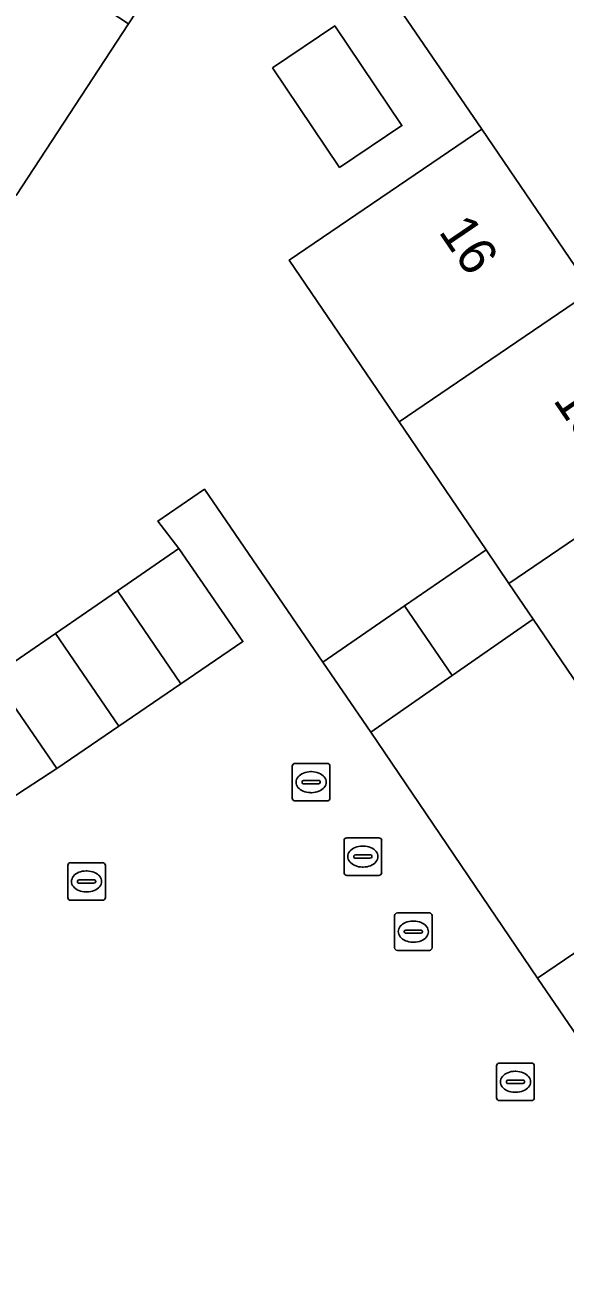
# Model space of a CAD drawing. Extents: x 159279 to 160377, y 384531 to 385888.
# Drawn here: x 159798.6 to 159812.99, y 385193.12 to 385226.13 of the extents above; entities that cross this region are included whole.
import ezdxf

# ---------------------------------------------------------------- set-up
doc = ezdxf.new("R2010")
doc.units = 0
for name, color, linetype in [('IMGEO_Erf', 7, 'Continuous'), ('IMGEO_Kolk', 7, 'Continuous'), ('IMGEO_Pand', 7, 'Continuous'), ('IMGEO_Pand_nummerreeks', 7, 'Continuous'), ('IMGEO_Rijbaan_lokaal_open', 7, 'Continuous'), ('IMGEO_Rioolput', 7, 'Continuous'), ('IMGEO_Voetpad_open', 7, 'Continuous')]:
    doc.layers.add(name, color=color, linetype=linetype)

msp = doc.modelspace()

# ---------------------------------------------------------------- linework, layer by layer
at = {"layer": 'IMGEO_Erf'}
msp.add_lwpolyline([(159796.447, 385204.369), (159799.451, 385206.328), (159797.757, 385208.781), (159799.419, 385209.923), (159801.066, 385211.054), (159802.702, 385212.179), (159802.142, 385212.911), (159803.378, 385213.759), (159806.535, 385209.158), (159808.709, 385210.652), (159810.882, 385212.145), (159808.563, 385215.557), (159805.637, 385219.862), (159810.766, 385223.346), (159806.808, 385229.137), (159804.356, 385230.73), (159801.36, 385226.156), (159798.364, 385221.582)], dxfattribs=at)
for points in [[(159805.193, 385224.983), (159806.852, 385226.099), (159808.638, 385223.444), (159806.979, 385222.328)], [(159814.413, 385206.948), (159812.135, 385210.3), (159809.98, 385208.801), (159807.813, 385207.295), (159812.252, 385200.743), (159814.433, 385202.227), (159816.614, 385203.71)]]:
    msp.add_lwpolyline(points, close=True, dxfattribs=at)
at = {"layer": 'IMGEO_Kolk'}
for p, q in [((159805.72, 385205.534), (159805.72, 385206.386)), ((159805.795, 385206.46), (159806.647, 385206.46)), ((159806.721, 385206.386), (159806.721, 385205.534)), ((159805.979, 385205.954), (159805.979, 385205.966)), ((159806.022, 385206.003), (159806.42, 385206.003)), ((159806.208, 385206.24), (159806.233, 385206.24)), ((159806.463, 385205.966), (159806.463, 385205.954)), ((159806.417, 385205.917), (159806.019, 385205.917)), ((159806.231, 385205.68), (159806.206, 385205.68)), ((159806.647, 385205.46), (159805.795, 385205.46)), ((159807.098, 385203.553), (159807.098, 385204.405)), ((159807.173, 385204.479), (159808.025, 385204.479)), ((159808.099, 385204.405), (159808.099, 385203.553)), ((159807.357, 385203.973), (159807.357, 385203.985)), ((159807.4, 385204.022), (159807.798, 385204.022)), ((159807.586, 385204.259), (159807.611, 385204.259)), ((159807.841, 385203.985), (159807.841, 385203.973)), ((159807.795, 385203.936), (159807.397, 385203.936)), ((159807.609, 385203.699), (159807.584, 385203.699)), ((159808.025, 385203.479), (159807.173, 385203.479)), ((159808.442, 385201.554), (159808.442, 385202.406)), ((159808.517, 385202.48), (159809.369, 385202.48)), ((159809.443, 385202.406), (159809.443, 385201.554)), ((159808.744, 385202.023), (159809.142, 385202.023)), ((159808.93, 385202.26), (159808.955, 385202.26)), ((159808.701, 385201.974), (159808.701, 385201.986)), ((159809.139, 385201.937), (159808.741, 385201.937)), ((159808.953, 385201.7), (159808.928, 385201.7)), ((159809.185, 385201.986), (159809.185, 385201.974)), ((159809.369, 385201.48), (159808.517, 385201.48)), ((159811.16, 385197.555), (159811.16, 385198.407)), ((159811.235, 385198.481), (159812.087, 385198.481)), ((159812.161, 385198.407), (159812.161, 385197.555)), ((159811.648, 385198.261), (159811.673, 385198.261)), ((159811.419, 385197.975), (159811.419, 385197.987)), ((159811.857, 385197.938), (159811.459, 385197.938)), ((159811.462, 385198.024), (159811.86, 385198.024)), ((159811.903, 385197.987), (159811.903, 385197.975)), ((159812.087, 385197.481), (159811.235, 385197.481)), ((159811.671, 385197.701), (159811.646, 385197.701))]:
    msp.add_line(p, q, dxfattribs=at)
for points in [[(159805.72, 385205.534), (159805.72, 385206.386)], [(159805.795, 385206.46), (159806.647, 385206.46)], [(159806.721, 385206.386), (159806.721, 385205.534)], [(159806.647, 385205.46), (159805.795, 385205.46)], [(159807.098, 385203.553), (159807.098, 385204.405)], [(159807.173, 385204.479), (159808.025, 385204.479)], [(159808.099, 385204.405), (159808.099, 385203.553)], [(159808.025, 385203.479), (159807.173, 385203.479)], [(159808.442, 385201.554), (159808.442, 385202.406)], [(159808.517, 385202.48), (159809.369, 385202.48)], [(159809.443, 385202.406), (159809.443, 385201.554)], [(159809.369, 385201.48), (159808.517, 385201.48)], [(159811.16, 385197.555), (159811.16, 385198.407)], [(159811.235, 385198.481), (159812.087, 385198.481)], [(159812.161, 385198.407), (159812.161, 385197.555)], [(159812.087, 385197.481), (159811.235, 385197.481)]]:
    msp.add_lwpolyline(points, dxfattribs=at)
for centre, radius, start, end in [((159805.797, 385206.384), 0.0765, 91.552, 178.448), ((159805.797, 385206.384), 0.0765, 91.552, 178.448), ((159806.645, 385206.384), 0.0765, 1.552, 88.448), ((159806.645, 385206.384), 0.0765, 1.552, 88.448), ((159806.019, 385205.963), 0.0403, 85.8775, 175.7526), ((159806.424, 385205.965), 0.0386, 1.7309, 96.639), ((159806.016, 385205.953), 0.0366, 178.938, 274.7102), ((159806.42, 385205.96), 0.043, 264.8664, 352.4533), ((159805.797, 385205.536), 0.0765, 181.552, 268.448), ((159805.797, 385205.536), 0.0765, 181.552, 268.448), ((159806.645, 385205.536), 0.0765, 271.552, 358.448), ((159806.645, 385205.536), 0.0765, 271.552, 358.448), ((159807.175, 385204.403), 0.0765, 91.552, 178.448), ((159807.175, 385204.403), 0.0765, 91.552, 178.448), ((159808.023, 385204.403), 0.0765, 1.552, 88.448), ((159808.023, 385204.403), 0.0765, 1.552, 88.448), ((159807.397, 385203.982), 0.0403, 85.8775, 175.7526), ((159807.802, 385203.984), 0.0386, 1.7309, 96.639), ((159807.394, 385203.972), 0.0366, 178.938, 274.7102), ((159807.798, 385203.979), 0.043, 264.8664, 352.4533), ((159807.175, 385203.555), 0.0765, 181.552, 268.448), ((159807.175, 385203.555), 0.0765, 181.552, 268.448), ((159808.023, 385203.555), 0.0765, 271.552, 358.448), ((159808.023, 385203.555), 0.0765, 271.552, 358.448), ((159808.519, 385202.404), 0.0765, 91.552, 178.448), ((159808.519, 385202.404), 0.0765, 91.552, 178.448), ((159809.367, 385202.404), 0.0765, 1.552, 88.448), ((159809.367, 385202.404), 0.0765, 1.552, 88.448), ((159808.741, 385201.983), 0.0403, 85.8775, 175.7526), ((159809.146, 385201.985), 0.0386, 1.7309, 96.639), ((159808.738, 385201.973), 0.0366, 178.938, 274.7102), ((159809.142, 385201.98), 0.043, 264.8664, 352.4533), ((159808.519, 385201.556), 0.0765, 181.552, 268.448), ((159808.519, 385201.556), 0.0765, 181.552, 268.448), ((159809.367, 385201.556), 0.0765, 271.552, 358.448), ((159809.367, 385201.556), 0.0765, 271.552, 358.448), ((159811.237, 385198.405), 0.0765, 91.552, 178.448), ((159811.237, 385198.405), 0.0765, 91.552, 178.448), ((159812.085, 385198.405), 0.0765, 1.552, 88.448), ((159812.085, 385198.405), 0.0765, 1.552, 88.448), ((159811.459, 385197.984), 0.0403, 85.8775, 175.7526), ((159811.456, 385197.974), 0.0366, 178.938, 274.7102), ((159811.86, 385197.981), 0.043, 264.8664, 352.4533), ((159811.864, 385197.986), 0.0386, 1.7309, 96.639), ((159811.237, 385197.557), 0.0765, 181.552, 268.448), ((159811.237, 385197.557), 0.0765, 181.552, 268.448), ((159812.085, 385197.557), 0.0765, 271.552, 358.448), ((159812.085, 385197.557), 0.0765, 271.552, 358.448)]:
    msp.add_arc(centre, radius, start, end, dxfattribs=at)
for centre, major_axis, ratio, start_param, end_param in [((159806.207, 385205.96), (-0.387, 0.002), 0.722429, 4.712389, 7.853982), ((159806.232, 385205.96), (-0.39, 0.002), 0.717154, 1.570796, 4.712389), ((159807.585, 385203.979), (-0.387, 0.002), 0.722429, 4.712389, 7.853982), ((159807.61, 385203.979), (-0.39, 0.002), 0.717154, 1.570796, 4.712389), ((159808.929, 385201.98), (-0.387, 0.002), 0.722429, 4.712389, 7.853982), ((159808.954, 385201.98), (-0.39, 0.002), 0.717154, 1.570796, 4.712389), ((159811.647, 385197.981), (-0.387, 0.002), 0.722429, 4.712389, 7.853982), ((159811.672, 385197.981), (-0.39, 0.002), 0.717154, 1.570796, 4.712389)]:
    msp.add_ellipse(centre, major_axis=major_axis, ratio=ratio, start_param=start_param, end_param=end_param, dxfattribs=at)
at = {"layer": 'IMGEO_Pand'}
for points in [[(159793.655, 385231.203), (159790.659, 385226.629), (159798.364, 385221.582), (159801.36, 385226.156)], [(159805.193, 385224.983), (159806.979, 385222.328), (159808.638, 385223.444), (159806.852, 385226.099)], [(159810.766, 385223.346), (159805.637, 385219.862), (159808.563, 385215.557), (159813.691, 385219.041)], [(159813.691, 385219.041), (159808.563, 385215.557), (159810.882, 385212.145), (159811.488, 385211.252), (159816.616, 385214.736)], [(159816.616, 385214.736), (159811.488, 385211.252), (159812.135, 385210.3), (159814.413, 385206.948), (159819.54, 385210.431)], [(159802.702, 385212.179), (159801.066, 385211.054), (159802.753, 385208.577), (159804.404, 385209.702)], [(159811.488, 385211.252), (159810.882, 385212.145), (159808.709, 385210.652), (159809.98, 385208.801), (159812.135, 385210.3)], [(159801.066, 385211.054), (159799.419, 385209.923), (159801.102, 385207.453), (159802.753, 385208.577)], [(159808.709, 385210.652), (159806.535, 385209.158), (159807.813, 385207.295), (159809.98, 385208.801)], [(159799.419, 385209.923), (159797.757, 385208.781), (159799.451, 385206.328), (159801.102, 385207.453)], [(159814.433, 385202.227), (159812.252, 385200.743), (159813.537, 385198.856), (159815.71, 385200.349)]]:
    msp.add_lwpolyline(points, close=True, dxfattribs=at)
at = {"layer": 'IMGEO_Rijbaan_lokaal_open'}
msp.add_lwpolyline([(159796.638, 385176.795), (159804.233, 385182.017), (159808.421, 385184.833), (159810.892, 385186.536), (159812.109, 385187.317), (159814.548, 385189.036), (159820.325, 385192.926), (159827.926, 385198.11), (159825.39, 385201.821), (159820.278, 385198.317), (159816.001, 385195.363), (159813.537, 385198.856), (159812.252, 385200.743), (159807.813, 385207.295), (159806.535, 385209.158), (159803.378, 385213.759), (159802.142, 385212.911), (159802.702, 385212.179), (159804.404, 385209.702), (159802.753, 385208.577), (159801.102, 385207.453), (159799.451, 385206.328), (159796.447, 385204.369)], dxfattribs=at)
at = {"layer": 'IMGEO_Rioolput'}
for p, q in [((159799.742, 385202.89), (159799.742, 385203.742)), ((159799.817, 385203.816), (159800.669, 385203.816)), ((159800.743, 385203.742), (159800.743, 385202.89)), ((159800.001, 385203.31), (159800.001, 385203.322)), ((159800.044, 385203.359), (159800.442, 385203.359)), ((159800.23, 385203.596), (159800.255, 385203.596)), ((159800.485, 385203.322), (159800.485, 385203.31)), ((159800.439, 385203.273), (159800.041, 385203.273)), ((159800.253, 385203.036), (159800.228, 385203.036)), ((159800.669, 385202.816), (159799.817, 385202.816))]:
    msp.add_line(p, q, dxfattribs=at)
for points in [[(159799.742, 385202.89), (159799.742, 385203.742)], [(159799.817, 385203.816), (159800.669, 385203.816)], [(159800.743, 385203.742), (159800.743, 385202.89)], [(159800.669, 385202.816), (159799.817, 385202.816)]]:
    msp.add_lwpolyline(points, dxfattribs=at)
for centre, radius, start, end in [((159799.819, 385203.74), 0.0765, 91.552, 178.448), ((159799.819, 385203.74), 0.0765, 91.552, 178.448), ((159800.667, 385203.74), 0.0765, 1.552, 88.448), ((159800.667, 385203.74), 0.0765, 1.552, 88.448), ((159800.041, 385203.319), 0.0403, 85.8775, 175.7526), ((159800.446, 385203.321), 0.0386, 1.7309, 96.639), ((159800.038, 385203.309), 0.0366, 178.938, 274.7102), ((159800.442, 385203.316), 0.043, 264.8664, 352.4533), ((159799.819, 385202.892), 0.0765, 181.552, 268.448), ((159799.819, 385202.892), 0.0765, 181.552, 268.448), ((159800.667, 385202.892), 0.0765, 271.552, 358.448), ((159800.667, 385202.892), 0.0765, 271.552, 358.448)]:
    msp.add_arc(centre, radius, start, end, dxfattribs=at)
for centre, major_axis, ratio, start_param, end_param in [((159800.229, 385203.316), (-0.387, 0.002), 0.722429, 4.712389, 7.853982), ((159800.254, 385203.316), (-0.39, 0.002), 0.717154, 1.570796, 4.712389)]:
    msp.add_ellipse(centre, major_axis=major_axis, ratio=ratio, start_param=start_param, end_param=end_param, dxfattribs=at)
at = {"layer": 'IMGEO_Voetpad_open'}
msp.add_lwpolyline([(159796.648, 385235.773), (159804.356, 385230.73), (159806.808, 385229.137), (159810.766, 385223.346), (159813.691, 385219.041), (159816.616, 385214.736), (159819.54, 385210.431), (159822.465, 385206.126), (159825.39, 385201.821), (159827.926, 385198.11), (159831.011, 385193.584), (159834.095, 385189.057), (159837.18, 385184.531), (159840.265, 385180.005), (159843.35, 385175.479), (159846.434, 385170.952), (159849.519, 385166.426), (159850.46, 385165.041), (159853.305, 385160.86), (159856.77, 385155.723), (159864.895, 385143.606), (159863.188, 385142.466), (159866.43, 385137.689)], dxfattribs=at)

# ---------------------------------------------------------------- texts
at = {"layer": 'IMGEO_Pand_nummerreeks'}
for s, p in [('16', (159809.597, 385220.618)), ('18', (159812.646, 385216.13))]:
    msp.add_text(s, height=1, rotation=304.1939, dxfattribs=at).set_placement(p)

doc.saveas('drawing.dxf')
